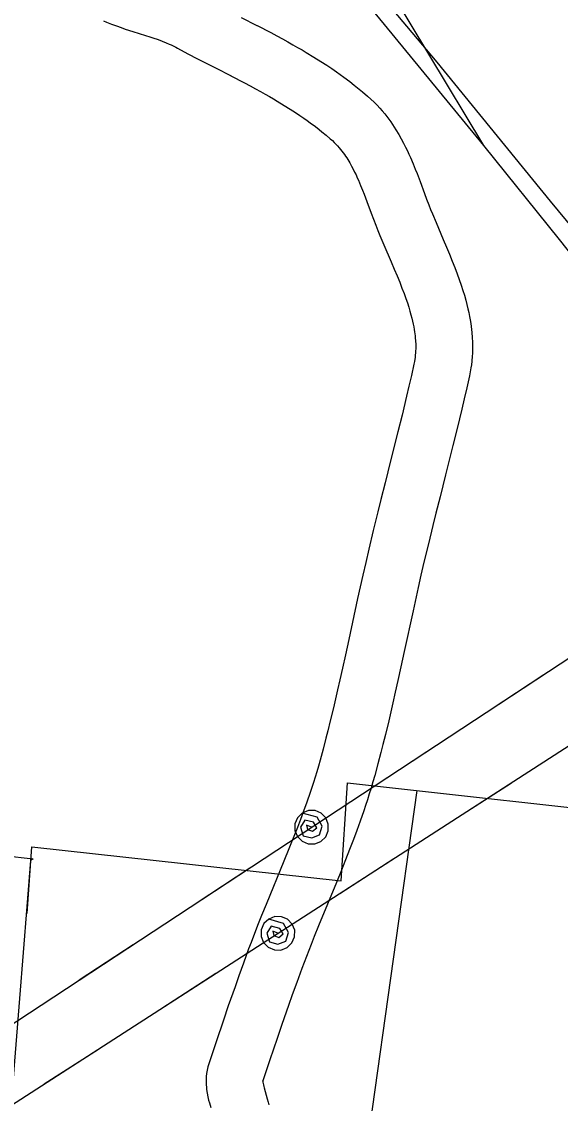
# Model space of a CAD drawing. Extents: x 3313447 to 3351316, y 703786 to 729172.
# Drawn here: x 3326844 to 3327129, y 724687 to 725260 of the extents above; entities that cross this region are included whole.
import ezdxf

# ---------------------------------------------------------------- set-up
doc = ezdxf.new("R2010")
doc.units = 0
for name, color, linetype in [('V-RAIL-TRAK', 7, 'Continuous'), ('V-ROAD-CNTR', 7, 'Continuous'), ('V-SITE-OTLN', 7, 'Continuous'), ('V-UTIL-LINE', 7, 'Continuous')]:
    doc.layers.add(name, color=color, linetype=linetype)

msp = doc.modelspace()

# ---------------------------------------------------------------- linework, layer by layer
at = {"layer": 'V-RAIL-TRAK'}
for points in [[(3327088.58, 725194), (3327030.56, 725290.8), (3327017.62, 725317.55), (3327007.82, 725342.31), (3327002.28, 725360.79), (3326998.39, 725380.42), (3326997.62, 725397.89), (3327005.13, 725471.88), (3327023.48, 725630.57), (3327041.68, 725793.54)], [(3327254.59, 724778.52), (3327252.96, 724880.07), (3327251.38, 724900.18), (3327247.99, 724921.13), (3327244.09, 724936.8), (3327237.56, 724956.44), (3327222.68, 724991.28), (3327203.86, 725032.22), (3327192.89, 725053.03), (3327179.78, 725075), (3327166.49, 725094.5), (3327152.22, 725114.49), (3327128.58, 725144.41), (3327088.58, 725194), (3327032.11, 725262.93), (3326999.76, 725301.12), (3326983.85, 725321.62), (3326949.04, 725364.27), (3326934.44, 725382.29), (3326919.67, 725401.46), (3326907.53, 725419.3), (3326897.2, 725436.48), (3326873.29, 725481.07), (3326848.64, 725535.44)]]:
    msp.add_lwpolyline(points, dxfattribs=at)
at = {"layer": 'V-ROAD-CNTR'}
for points in [[(3327239.93, 724584.42), (3327263.25, 724809.41), (3327265.43, 724858.22), (3327261.43, 724889.7), (3327252.47, 724934.05), (3327240.81, 724975.31), (3327220.64, 725021.61), (3327191.08, 725075.65), (3327167.93, 725111.44), (3327123.94, 725164.69), (3327063.95, 725238.11), (3327003.53, 725310.03), (3326973.51, 725358.11), (3326953.69, 725388.49), (3326904.85, 725477.62), (3326839.98, 725624.88)], [(3326960.4, 725261.75), (3326968.62, 725257.54)], [(3326887.58, 725260.03), (3326889.1, 725259.38), (3326891.85, 725258.25), (3326894.45, 725257.27), (3326896.85, 725256.41), (3326899.08, 725255.65), (3326903.06, 725254.35), (3326909.75, 725252.24), (3326912.12, 725251.48), (3326914.14, 725250.81), (3326915.85, 725250.22), (3326917.31, 725249.69), (3326918.51, 725249.24), (3326920.7, 725248.37), (3326922.24, 725247.71), (3326923.31, 725247.22), (3326925.06, 725246.38), (3326925.81, 725245.99), (3326926.71, 725245.51), (3326932.09, 725242.62), (3326937.22, 725239.93), (3326946.71, 725235.05), (3326954.96, 725230.83)], [(3326968.71, 725257.5), (3326975.94, 725253.74), (3326979.17, 725252.03), (3326982.19, 725250.4), (3326985.02, 725248.85), (3326987.68, 725247.37), (3326990.18, 725245.95), (3326992.52, 725244.6), (3326994.74, 725243.3), (3326998.82, 725240.82), (3327002.41, 725238.57), (3327005.55, 725236.53), (3327008.29, 725234.7), (3327010.68, 725233.05), (3327012.76, 725231.57), (3327014.61, 725230.23), (3327017.74, 725227.88), (3327020.11, 725226.04), (3327021.9, 725224.61), (3327024.53, 725222.46), (3327027.19, 725220.19), (3327028.95, 725218.61), (3327030.62, 725217.01), (3327032.18, 725215.42), (3327033.62, 725213.86), (3327034.97, 725212.32), (3327036.22, 725210.82), (3327037.39, 725209.34), (3327038.47, 725207.9), (3327039.48, 725206.49), (3327040.43, 725205.11), (3327041.31, 725203.77), (3327042.17, 725202.42), (3327043.66, 725199.94), (3327045.01, 725197.56), (3327046.2, 725195.31), (3327047.25, 725193.2), (3327048.2, 725191.23), (3327049.05, 725189.38), (3327049.84, 725187.62), (3327051.19, 725184.43), (3327052.33, 725181.62), (3327053.3, 725179.16), (3327054.89, 725174.96), (3327057.21, 725168.74), (3327058.35, 725165.7), (3327059.5, 725162.71), (3327060.46, 725160.28), (3327061.41, 725157.93), (3327063.36, 725153.26), (3327067.2, 725144.3), (3327068.9, 725140.31), (3327070.5, 725136.51), (3327071.97, 725132.9), (3327073.33, 725129.47), (3327074.56, 725126.21), (3327075.68, 725123.13), (3327076.68, 725120.2), (3327077.57, 725117.43), (3327078.37, 725114.81), (3327079.07, 725112.32), (3327079.68, 725109.97), (3327080.21, 725107.74), (3327080.67, 725105.63), (3327081.07, 725103.64), (3327081.4, 725101.76), (3327081.68, 725099.98), (3327081.92, 725098.31), (3327082.11, 725096.72), (3327082.27, 725095.17), (3327082.49, 725092.42), (3327082.6, 725089.94), (3327082.64, 725087.74), (3327082.62, 725085.81), (3327082.57, 725084.11), (3327082.48, 725082.54), (3327082.27, 725080.01), (3327082.04, 725078.03), (3327081.82, 725076.47), (3327081.45, 725074.28), (3327081.01, 725072.14), (3327079.61, 725065.81), (3327078.27, 725059.98), (3327076.98, 725054.51), (3327074.53, 725044.32), (3327072.33, 725035.4), (3327068.43, 725019.89)], [(3326954.87, 725230.87), (3326962.01, 725227.17), (3326965.04, 725225.56), (3326967.88, 725224.03), (3326970.53, 725222.59), (3326972.98, 725221.22), (3326975.27, 725219.92), (3326977.41, 725218.69), (3326979.36, 725217.53), (3326983.08, 725215.29), (3326986.26, 725213.29), (3326989.02, 725211.5), (3326991.41, 725209.89), (3326993.48, 725208.47), (3326995.27, 725207.19), (3326996.81, 725206.08), (3326999.55, 725204.02), (3327001.56, 725202.46), (3327003.03, 725201.29), (3327005.27, 725199.45), (3327007.44, 725197.61), (3327008.55, 725196.61), (3327009.53, 725195.66), (3327010.46, 725194.72), (3327011.32, 725193.79), (3327012.14, 725192.86), (3327012.9, 725191.94), (3327013.62, 725191.03), (3327014.3, 725190.12), (3327014.95, 725189.22), (3327015.56, 725188.34), (3327016.13, 725187.46), (3327016.65, 725186.65), (3327017.73, 725184.86), (3327018.67, 725183.18), (3327019.54, 725181.55), (3327020.33, 725179.98), (3327021.05, 725178.46), (3327021.72, 725177.01), (3327022.32, 725175.66), (3327023.48, 725172.93), (3327024.47, 725170.51), (3327025.31, 725168.35), (3327026.82, 725164.39), (3327029.11, 725158.24), (3327030.3, 725155.06), (3327031.54, 725151.83), (3327032.61, 725149.13), (3327033.67, 725146.52), (3327035.73, 725141.58), (3327039.61, 725132.51), (3327041.28, 725128.62), (3327042.78, 725125.03), (3327044.14, 725121.71), (3327045.35, 725118.64), (3327046.43, 725115.8), (3327047.38, 725113.17), (3327048.21, 725110.74), (3327048.94, 725108.49), (3327049.56, 725106.41), (3327050.11, 725104.48), (3327050.57, 725102.69), (3327050.97, 725101.04), (3327051.3, 725099.51), (3327051.58, 725098.09), (3327051.82, 725096.77), (3327052.01, 725095.55), (3327052.17, 725094.42), (3327052.3, 725093.36), (3327052.4, 725092.44), (3327052.54, 725090.55), (3327052.62, 725088.99), (3327052.64, 725087.64), (3327052.63, 725086.46), (3327052.59, 725085.44), (3327052.55, 725084.62), (3327052.41, 725082.99), (3327052.28, 725081.86), (3327052.17, 725081.07), (3327051.95, 725079.74), (3327051.67, 725078.37), (3327050.34, 725072.43), (3327049.04, 725066.76), (3327047.8, 725061.45), (3327045.38, 725051.42), (3327043.22, 725042.65), (3327039.34, 725027.2)], [(3327039.34, 725027.22), (3327036.4, 725015.6), (3327034.21, 725006.86), (3327032.57, 725000.29), (3327030.15, 724990.41), (3327027.8, 724980.52), (3327026.16, 724973.44), (3327024.66, 724966.79), (3327021.92, 724954.38), (3327017.24, 724932.71), (3327015.48, 724924.62), (3327013.93, 724917.56), (3327012.55, 724911.41), (3327011.33, 724906.05), (3327009.15, 724896.66), (3327007.45, 724889.66), (3327006.16, 724884.44), (3327005.16, 724880.55), (3327003.63, 724874.69), (3327002.05, 724868.88), (3327001.18, 724865.78), (3327000.3, 724862.8), (3326999.41, 724859.91), (3326998.53, 724857.12), (3326997.65, 724854.41), (3326996.78, 724851.81), (3326995.01, 724846.71), (3326993.3, 724841.96), (3326991.64, 724837.5), (3326990.05, 724833.31), (3326988.52, 724829.4), (3326985.57, 724821.99), (3326982.94, 724815.52), (3326973.51, 724792.59), (3326971.15, 724786.77), (3326969.39, 724782.36), (3326966.82, 724775.75), (3326965.54, 724772.4), (3326964.29, 724769.04), (3326961.52, 724761.48), (3326959.13, 724754.85), (3326957.07, 724749.04), (3326953.54, 724738.91), (3326950.92, 724731.29), (3326947.07, 724719.9), (3326943.18, 724708.28), (3326942.7, 724706.66), (3326942.3, 724704.86), (3326942.03, 724703.15), (3326941.86, 724701.53), (3326941.79, 724699.99), (3326941.78, 724698.57), (3326941.83, 724697.24), (3326941.93, 724695.98), (3326942.07, 724694.72), (3326942.37, 724692.69), (3326942.74, 724690.79), (3326943.13, 724689.13), (3326943.52, 724687.63), (3326944.21, 724685.2)], [(3327068.43, 725019.87), (3327065.49, 725008.26), (3327063.31, 724999.58), (3327061.69, 724993.09), (3327059.31, 724983.37), (3327057, 724973.67), (3327055.41, 724966.76), (3327053.94, 724960.26), (3327051.23, 724947.98), (3327046.56, 724926.36), (3327044.79, 724918.21), (3327043.22, 724911.07), (3327041.82, 724904.81), (3327040.57, 724899.32), (3327038.33, 724889.73), (3327036.59, 724882.52), (3327035.25, 724877.11), (3327034.21, 724873.04), (3327032.62, 724866.96), (3327030.96, 724860.87), (3327030, 724857.46), (3327029.03, 724854.18), (3327028.06, 724851.01), (3327027.1, 724847.95), (3327026.14, 724845.01), (3327025.18, 724842.15), (3327023.3, 724836.72), (3327021.47, 724831.64), (3327019.72, 724826.92), (3327018.04, 724822.52), (3327016.43, 724818.4), (3327013.4, 724810.79), (3327010.71, 724804.16), (3327001.28, 724781.25), (3326998.99, 724775.59), (3326997.3, 724771.36), (3326994.81, 724764.97), (3326993.61, 724761.81), (3326992.42, 724758.63), (3326989.72, 724751.24), (3326987.38, 724744.76), (3326985.37, 724739.09), (3326981.89, 724729.1), (3326979.32, 724721.61), (3326975.5, 724710.33), (3326971.8, 724699.28), (3326971.76, 724699.14), (3326971.78, 724699.24), (3326971.79, 724699.28), (3326971.79, 724699.27), (3326971.79, 724699.22), (3326971.79, 724699.09), (3326971.79, 724698.92), (3326971.81, 724698.72), (3326971.83, 724698.56), (3326971.94, 724697.81), (3326972.08, 724697.09), (3326972.26, 724696.29), (3326972.47, 724695.49), (3326973.02, 724693.58), (3326974.15, 724689.75), (3326974.62, 724688.07), (3326975.03, 724686.51)]]:
    msp.add_lwpolyline(points, dxfattribs=at)
at = {"layer": 'V-SITE-OTLN'}
msp.add_lwpolyline([(3326850.34, 724816.63), (3326848.88, 724815.82), (3326839.25, 724694.18), (3326821.06, 724631.42), (3326717.73, 724585.19), (3326612.27, 724598.4), (3326626.48, 724722.27), (3326725.14, 724711.82), (3326740.32, 724829.06)], close=True, dxfattribs=at)
at = {"layer": 'V-UTIL-LINE'}
msp.add_line((3327053.21, 724852.84), (3327001.2, 724481.34), dxfattribs=at)
for points in [[(3325688.69, 724346.7), (3326400.81, 724348.15), (3326802.5, 724705.1), (3327449.19, 725130.53)], [(3325664.52, 724306.34), (3326403.25, 724308.71), (3326835.88, 724684.48), (3327459.47, 725086.78)], [(3327091.97, 724895.53), (3327120.38, 724914.22)], [(3327030.15, 724854.86), (3327058.56, 724873.55)], [(3326847.18, 724787.84), (3326849.63, 724823.13), (3327013.27, 724805), (3327016.51, 724856.91), (3327184.81, 724838.22), (3327350.79, 724820.69), (3327354.58, 724820.51)], [(3327074.72, 724838.56), (3327103.29, 724856.99)], [(3326997.57, 724833.43), (3326994.9, 724834.51), (3326995.43, 724832.24), (3326998, 724831.28), (3327000.25, 724833.15), (3326998.52, 724836.07), (3326993.96, 724837.13), (3326991.69, 724833.51), (3326993.19, 724828.88), (3326997.62, 724827.74), (3327001.8, 724829.32), (3327003.22, 724833.94), (3327000.47, 724838.7), (3326992.62, 724840.95), (3326990.12, 724838.48), (3326988.76, 724835.25), (3326988.73, 724831.74), (3326990.05, 724828.48), (3326992.52, 724825.98), (3326995.75, 724824.61), (3326999.27, 724824.59), (3327002.52, 724825.91), (3327005.02, 724828.38), (3327006.39, 724831.61), (3327006.41, 724835.12), (3327005.09, 724838.38), (3327002.63, 724840.88), (3326999.39, 724842.24), (3326995.88, 724842.27), (3326992.62, 724840.95)], [(3327012.54, 724798.45), (3327041.11, 724816.88)], [(3326936.58, 724793.31), (3326964.99, 724811.99)], [(3326979.77, 724777.31), (3326977.11, 724778.41), (3326977.61, 724776.13), (3326980.18, 724775.15), (3326982.45, 724777), (3326980.74, 724779.94), (3326976.18, 724781.04), (3326973.89, 724777.44), (3326975.34, 724772.8), (3326979.76, 724771.61), (3326983.96, 724773.16), (3326985.42, 724777.76), (3326982.71, 724782.55), (3326974.89, 724784.87), (3326972.37, 724782.43), (3326970.97, 724779.2), (3326970.91, 724775.69), (3326972.2, 724772.43), (3326974.65, 724769.9), (3326977.87, 724768.51), (3326981.38, 724768.45), (3326984.65, 724769.74), (3326987.17, 724772.19), (3326988.56, 724775.41), (3326988.62, 724778.92), (3326987.33, 724782.18), (3326984.89, 724784.71), (3326981.66, 724786.1), (3326978.15, 724786.16), (3326974.89, 724784.87)], [(3326874.76, 724752.64), (3326903.17, 724771.32)], [(3326918.42, 724737.73), (3326946.99, 724756.16)], [(3326856.24, 724697.61), (3326884.81, 724716.05)]]:
    msp.add_lwpolyline(points, dxfattribs=at)

doc.saveas('drawing.dxf')
